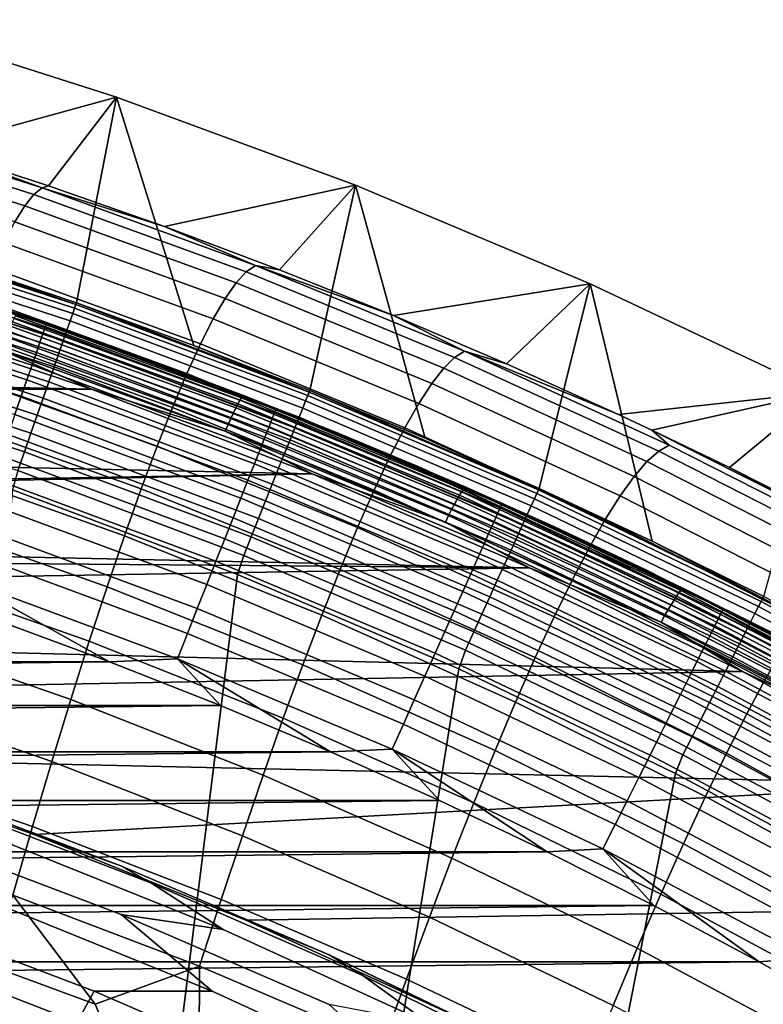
# Model space of a CAD drawing. Header units: metres. Extents: x -109 to 109, y -342 to 66.
# Tile 427 of 512: x 8.99 to 12.75, y 22.96 to 27.94. Entities that reach past the tile are written whole.
import ezdxf

# ---------------------------------------------------------------- set-up
doc = ezdxf.new("R2010")
doc.units = ezdxf.units.M
doc.layers.add('solid_K_24_62_16_000B91', color=7, linetype='CONTINUOUS')

msp = doc.modelspace()

# ---------------------------------------------------------------- linework, layer by layer
at = {"layer": 'solid_K_24_62_16_000B91'}
for points in [[(7.949313, 27.474047, -15.285581), (8.250764, 27.942049), (9.476665, 27.550426), (8.543444, 27.294195, -15.311237)], [(9.274564, 26.51038, 30.034899), (9.476665, 27.550426), (8.250764, 27.942049), (8.677522, 26.711765, 30.034899)], [(9.133557, 27.101419, -15.33863), (8.543444, 27.294195, -15.311237), (9.476665, 27.550426)], [(9.133557, 27.101419, -15.33863), (9.476665, 27.550426), (10.68388, 27.105127), (9.719385, 26.895802, -15.367766)], [(9.274564, 26.51038, 30.034899), (9.866938, 26.295652, 30.034899), (9.476665, 27.550426)], [(10.454346, 26.06769, 30.034899), (10.68388, 27.105127), (9.476665, 27.550426), (9.866938, 26.295652, 30.034899)], [(8.004765, 27.438908, -15.563417), (9.100924, 27.091274, -15.655704), (9.059006, 27.058006, -16.129755), (7.967282, 27.404882, -16.044193)], [(8.004765, 27.438908, -15.563417), (8.543444, 27.294195, -15.311237), (9.100924, 27.091274, -15.655704)], [(7.967282, 27.404882, -16.044193), (9.059006, 27.058006, -16.129755), (9.012778, 27.000719, -16.601004), (7.92602, 27.346415, -16.522198)], [(7.92602, 27.346415, -16.522198), (9.012778, 27.000719, -16.601004), (8.96235, 26.919466, -17.068146), (7.881076, 27.26355, -16.996111)], [(9.100924, 27.091274, -15.655704), (8.543444, 27.294195, -15.311237), (9.133557, 27.101419, -15.33863)], [(9.100924, 27.091274, -15.655704), (10.178476, 26.70005, -15.756833), (10.132435, 26.667624, -16.223492), (9.059006, 27.058006, -16.129755)], [(9.100924, 27.091274, -15.655704), (9.133557, 27.101419, -15.33863), (9.719385, 26.895802, -15.367766)], [(9.100924, 27.091274, -15.655704), (9.719385, 26.895802, -15.367766), (10.178476, 26.70005, -15.756833)], [(10.300655, 26.677429, -15.398747), (9.719385, 26.895802, -15.367766), (10.68388, 27.105127)], [(10.300655, 26.677429, -15.398747), (10.68388, 27.105127), (11.870472, 26.606861), (10.87708, 26.446404, -15.431627)], [(10.454346, 26.06769, 30.034899), (11.036492, 25.826607, 30.034899), (10.68388, 27.105127)], [(11.613084, 25.572525, 30.034899), (11.870472, 26.606861), (10.68388, 27.105127), (11.036492, 25.826607, 30.034899)], [(9.059006, 27.058006, -16.129755), (10.132435, 26.667624, -16.223492), (10.081564, 26.611654, -16.687311), (9.012778, 27.000719, -16.601004)], [(9.012778, 27.000719, -16.601004), (10.081564, 26.611654, -16.687311), (10.025982, 26.532196, -17.147011), (8.96235, 26.919466, -17.068146)], [(8.06758, 26.87303, 30.237499), (9.264831, 26.484118, 30.237499), (9.271172, 26.502243, 30.136866), (8.073102, 26.89142, 30.136866)], [(8.073102, 26.89142, 30.136866), (9.271172, 26.502243, 30.136866), (8.076112, 26.899706, 30.034899)], [(9.271172, 26.502243, 30.136866), (8.677522, 26.711765, 30.034899), (8.076112, 26.899706, 30.034899)], [(8.96235, 26.919466, -17.068146), (10.025982, 26.532196, -17.147011), (9.965806, 26.429291, -17.601305), (8.907828, 26.814293, -17.529877)], [(10.178476, 26.70005, -15.756833), (9.719385, 26.895802, -15.367766), (10.300655, 26.677429, -15.398747)], [(9.255123, 26.456369, 30.335642), (8.059128, 26.844873, 30.335642), (8.047832, 26.807247, 30.430262), (9.242151, 26.419287, 30.430262)], [(9.264831, 26.484118, 30.237499), (8.06758, 26.87303, 30.237499), (8.059128, 26.844873, 30.335642), (9.255123, 26.456369, 30.335642)], [(9.242151, 26.419287, 30.430262), (8.047832, 26.807247, 30.430262), (8.033812, 26.760546, 30.520365), (9.226049, 26.373262, 30.520365)], [(8.907828, 26.814293, -17.529877), (9.965806, 26.429291, -17.601305), (9.901154, 26.302992, -18.04891), (8.849319, 26.685251, -17.984892)], [(9.114211, 26.383535, 83.699898), (7.935386, 26.760801, 83.699898), (7.926426, 26.730513, 83.834938), (9.103921, 26.353674, 83.834938)], [(9.120394, 26.401478, 83.562515), (7.940769, 26.778997, 83.562515), (7.935386, 26.760801, 83.699898), (9.114211, 26.383535, 83.699898)], [(9.120394, 26.401478, 83.562515), (8.652477, 26.56465, 83.426178), (7.940769, 26.778997, 83.562515)], [(9.226049, 26.373262, 30.520365), (8.033812, 26.760546, 30.520365), (8.017214, 26.705259, 30.605007), (9.206989, 26.318775, 30.605007)], [(9.089611, 26.312149, 83.966492), (7.913968, 26.688395, 83.966492), (7.898115, 26.634806, 84.093422), (9.071404, 26.259314, 84.093422)], [(9.103921, 26.353674, 83.834938), (7.926426, 26.730513, 83.834938), (7.913968, 26.688395, 83.966492), (9.089611, 26.312149, 83.966492)], [(9.206989, 26.318775, 30.605007), (8.017214, 26.705259, 30.605007), (7.998213, 26.64197, 30.683298), (9.185169, 26.256401, 30.683298)], [(9.271172, 26.502243, 30.136866), (9.274564, 26.51038, 30.034899), (8.677522, 26.711765, 30.034899)], [(8.849319, 26.685251, -17.984892), (9.901154, 26.302992, -18.04891), (9.832146, 26.153357, -18.488546), (8.786933, 26.532402, -18.431894)], [(10.178476, 26.70005, -15.756833), (11.235559, 26.266256, -15.866103), (11.185718, 26.234753, -16.324745), (10.132435, 26.667624, -16.223492)], [(10.178476, 26.70005, -15.756833), (10.300655, 26.677429, -15.398747), (10.87708, 26.446404, -15.431627)], [(10.178476, 26.70005, -15.756833), (10.87708, 26.446404, -15.431627), (11.235559, 26.266256, -15.866103)], [(9.071404, 26.259314, 84.093422), (7.898115, 26.634806, 84.093422), (7.879005, 26.570204, 84.214653), (9.049455, 26.19562, 84.214653)], [(9.185169, 26.256401, 30.683298), (7.998213, 26.64197, 30.683298), (7.977009, 26.571339, 30.754417), (9.160818, 26.186792, 30.754417)], [(8.307555, 26.674263, 47.30534), (8.652477, 26.56465, 83.426178), (9.838497, 26.149643, 83.426178), (9.452596, 26.291252, 47.221336)], [(8.976304, 26.456758, 47.241062), (8.307555, 26.674263, 47.30534), (9.452596, 26.291252, 47.221336)], [(10.132435, 26.667624, -16.223492), (11.185718, 26.234753, -16.324745), (11.130537, 26.180231, -16.78051), (10.081564, 26.611654, -16.687311)], [(10.081564, 26.611654, -16.687311), (11.130537, 26.180231, -16.78051), (11.070147, 26.102741, -17.23214), (10.025982, 26.532196, -17.147011)], [(11.44838, 26.202829, -15.466366), (10.87708, 26.446404, -15.431627), (11.870472, 26.606861)], [(11.44838, 26.202829, -15.466366), (11.870472, 26.606861), (13.033672, 26.056795), (12.014324, 25.946804, -15.502982)], [(11.613084, 25.572525, 30.034899), (12.18383, 25.305574, 30.034899), (11.870472, 26.606861)], [(12.748446, 25.025885, 30.034899), (13.033672, 26.056795), (11.870472, 26.606861), (12.18383, 25.305574, 30.034899)], [(9.049455, 26.19562, 84.214653), (7.879005, 26.570204, 84.214653), (7.856801, 26.495142, 84.32914), (9.023952, 26.121613, 84.32914)], [(9.160818, 26.186792, 30.754417), (7.977009, 26.571339, 30.754417), (7.953825, 26.49411, 30.817619), (9.134192, 26.110682, 30.817619)], [(9.120394, 26.401478, 83.562515), (9.838497, 26.149643, 83.426178), (8.652477, 26.56465, 83.426178)], [(8.786933, 26.532402, -18.431894), (9.832146, 26.153357, -18.488546), (9.758963, 25.980776, -18.919058), (8.720834, 26.356146, -18.869705)], [(10.025982, 26.532196, -17.147011), (11.070147, 26.102741, -17.23214), (11.004672, 26.002327, -17.678371), (9.965806, 26.429291, -17.601305)], [(9.023952, 26.121613, 84.32914), (7.856801, 26.495142, 84.32914), (7.831692, 26.410261, 84.435905), (8.995112, 26.037926, 84.435905)], [(9.134192, 26.110682, 30.817619), (7.953825, 26.49411, 30.817619), (7.928902, 26.411093, 30.872238), (9.105572, 26.028866, 30.872238)], [(10.443431, 26.041895, 30.237499), (9.264831, 26.484118, 30.237499), (9.255123, 26.456369, 30.335642), (10.432489, 26.01461, 30.335642)], [(9.264831, 26.484118, 30.237499), (10.443431, 26.041895, 30.237499), (10.450579, 26.059717, 30.136866), (9.271172, 26.502243, 30.136866)], [(9.271172, 26.502243, 30.136866), (10.450579, 26.059717, 30.136866), (9.274564, 26.51038, 30.034899)], [(10.450579, 26.059717, 30.136866), (9.866938, 26.295652, 30.034899), (9.274564, 26.51038, 30.034899)], [(-9.349837, 26.074324, 46.928566), (-8.21716, 26.453129, 47.012543), (9.349916, 26.074295, 46.928558)], [(-8.21716, 26.453129, 47.012543), (8.21724, 26.453104, 47.012539), (9.349916, 26.074295, 46.928558)], [(8.89408, 26.272804, 46.975143), (9.349916, 26.074295, 46.928558), (8.21724, 26.453104, 47.012539)], [(10.100009, 26.017723, 47.03611), (8.959316, 26.431665, 47.12788), (8.96647, 26.444742, 47.164223), (10.108068, 26.030472, 47.07238)], [(10.108068, 26.030472, 47.07238), (8.96647, 26.444742, 47.164223), (8.972165, 26.453156, 47.202168), (10.114484, 26.038624, 47.110268)], [(10.114484, 26.038624, 47.110268), (8.972165, 26.453156, 47.202168), (8.976304, 26.456758, 47.241062), (10.119146, 26.042038, 47.14912)], [(10.119146, 26.042038, 47.14912), (8.976304, 26.456758, 47.241062), (9.452596, 26.291252, 47.221336)], [(10.432489, 26.01461, 30.335642), (9.255123, 26.456369, 30.335642), (9.242151, 26.419287, 30.430262), (10.417867, 25.978148, 30.430262)], [(11.235559, 26.266256, -15.866103), (10.87708, 26.446404, -15.431627), (11.44838, 26.202829, -15.466366)], [(8.995112, 26.037926, 84.435905), (7.831692, 26.410261, 84.435905), (7.803893, 26.316286, 84.534042), (8.963184, 25.945272, 84.534042)], [(9.105572, 26.028866, 30.872238), (7.928902, 26.411093, 30.872238), (7.902503, 26.323158, 30.917702), (9.075255, 25.942205, 30.917702)], [(10.067478, 25.954447, 46.943016), (8.93044, 26.367062, 47.034489), (8.941145, 26.39249, 47.062454), (10.079538, 25.979382, 46.970867)], [(10.079538, 25.979382, 46.970867), (8.941145, 26.39249, 47.062454), (8.950826, 26.414148, 47.093761), (10.090445, 26.000595, 47.002079)], [(10.090445, 26.000595, 47.002079), (8.950826, 26.414148, 47.093761), (8.959316, 26.431665, 47.12788), (10.100009, 26.017723, 47.03611)], [(10.275194, 25.954496, 83.699898), (9.114211, 26.383535, 83.699898), (9.103921, 26.353674, 83.834938), (10.263594, 25.925119, 83.834938)], [(10.282165, 25.972147, 83.562515), (9.120394, 26.401478, 83.562515), (9.114211, 26.383535, 83.699898), (10.275194, 25.954496, 83.699898)], [(10.282165, 25.972147, 83.562515), (9.838497, 26.149643, 83.426178), (9.120394, 26.401478, 83.562515)], [(10.417867, 25.978148, 30.430262), (9.242151, 26.419287, 30.430262), (9.226049, 26.373262, 30.520365), (10.399717, 25.93289, 30.520365)], [(9.965806, 26.429291, -17.601305), (11.004672, 26.002327, -17.678371), (10.934241, 25.879034, -18.117939), (9.901154, 26.302992, -18.04891)], [(8.720834, 26.356146, -18.869705), (9.758963, 25.980776, -18.919058), (9.681848, 25.785973, -19.339407), (8.651239, 26.157221, -19.297272)], [(10.040738, 25.895178, 46.899227), (8.906704, 26.306702, 46.990459), (8.918894, 26.338303, 47.010353), (10.05447, 25.926218, 46.918999)], [(10.05447, 25.926218, 46.918999), (8.918894, 26.338303, 47.010353), (8.93044, 26.367062, 47.034489), (10.067478, 25.954447, 46.943016)], [(10.263594, 25.925119, 83.834938), (9.103921, 26.353674, 83.834938), (9.089611, 26.312149, 83.966492), (10.24746, 25.884268, 83.966492)], [(10.399717, 25.93289, 30.520365), (9.226049, 26.373262, 30.520365), (9.206989, 26.318775, 30.605007), (10.378232, 25.879314, 30.605007)], [(9.075255, 25.942205, 30.917702), (7.902503, 26.323158, 30.917702), (7.874906, 26.231232, 30.953533), (9.043562, 25.851608, 30.953533)], [(10.026517, 25.861858, 46.884037), (8.89408, 26.272804, 46.975143), (8.906704, 26.306702, 46.990459), (10.040738, 25.895178, 46.899227)], [(10.24746, 25.884268, 83.966492), (9.089611, 26.312149, 83.966492), (9.071404, 26.259314, 84.093422), (10.226934, 25.832289, 84.093422)], [(10.378232, 25.879314, 30.605007), (9.206989, 26.318775, 30.605007), (9.185169, 26.256401, 30.683298), (10.353636, 25.817982, 30.683298)], [(9.452596, 26.291252, 47.221336), (9.838497, 26.149643, 83.426178), (11.004703, 25.681845, 83.426178), (10.580981, 25.858858, 47.126503)], [(10.119146, 26.042038, 47.14912), (9.452596, 26.291252, 47.221336), (10.580981, 25.858858, 47.126503)], [(9.901154, 26.302992, -18.04891), (10.934241, 25.879034, -18.117939), (10.858986, 25.732925, -18.549591), (9.832146, 26.153357, -18.488546)], [(10.450579, 26.059717, 30.136866), (10.454346, 26.06769, 30.034899), (9.866938, 26.295652, 30.034899)], [(10.026517, 25.861858, 46.884037), (9.349916, 26.074295, 46.928558), (8.89408, 26.272804, 46.975143)], [(10.226934, 25.832289, 84.093422), (9.071404, 26.259314, 84.093422), (9.049455, 26.19562, 84.214653), (10.202189, 25.769629, 84.214653)], [(10.353636, 25.817982, 30.683298), (9.185169, 26.256401, 30.683298), (9.160818, 26.186792, 30.754417), (10.326187, 25.749535, 30.754417)], [(11.185718, 26.234753, -16.324745), (12.217385, 25.760796, -16.432919), (12.158224, 25.707842, -16.880043), (11.130537, 26.180231, -16.78051)], [(11.235559, 26.266256, -15.866103), (12.270717, 25.791302, -15.98288), (12.217385, 25.760796, -16.432919), (11.185718, 26.234753, -16.324745)], [(11.235559, 26.266256, -15.866103), (11.44838, 26.202829, -15.466366), (12.014324, 25.946804, -15.502982)], [(12.270717, 25.791302, -15.98288), (11.235559, 26.266256, -15.866103), (12.014324, 25.946804, -15.502982), (12.183239, 25.867481, -15.51435)], [(9.043562, 25.851608, 30.953533), (7.874906, 26.231232, 30.953533), (7.846399, 26.136274, 30.979355), (9.010825, 25.758024, 30.979355)], [(10.202189, 25.769629, 84.214653), (9.049455, 26.19562, 84.214653), (9.023952, 26.121613, 84.32914), (10.173438, 25.696823, 84.32914)], [(10.326187, 25.749535, 30.754417), (9.160818, 26.186792, 30.754417), (9.134192, 26.110682, 30.817619), (10.296175, 25.674694, 30.817619)], [(9.010825, 25.758024, 30.979355), (7.846399, 26.136274, 30.979355), (7.817282, 26.039286, 30.994898), (8.977386, 25.662439, 30.994898)], [(8.651239, 26.157221, -19.297272), (9.681848, 25.785973, -19.339407), (9.601046, 25.569691, -19.748571), (8.578371, 25.936382, -19.713549)], [(9.832146, 26.153357, -18.488546), (10.858986, 25.732925, -18.549591), (10.7791, 25.564377, -18.972187), (9.758963, 25.980776, -18.919058)], [(10.282165, 25.972147, 83.562515), (11.004703, 25.681845, 83.426178), (9.838497, 26.149643, 83.426178)], [(11.130537, 26.180231, -16.78051), (12.158224, 25.707842, -16.880043), (12.093367, 25.632483, -17.323015), (11.070147, 26.102741, -17.23214)], [(10.173438, 25.696823, 84.32914), (9.023952, 26.121613, 84.32914), (8.995112, 26.037926, 84.435905), (10.140925, 25.614492, 84.435905)], [(10.296175, 25.674694, 30.817619), (9.134192, 26.110682, 30.817619), (9.105572, 26.028866, 30.872238), (10.263912, 25.594246, 30.872238)], [(11.070147, 26.102741, -17.23214), (12.093367, 25.632483, -17.323015), (12.022951, 25.534763, -17.760595), (11.004672, 26.002327, -17.678371)], [(-9.349837, 26.074324, 46.928566), (10.466138, 25.646633, 46.833748), (0.000041, 25.471983, 46.795029), (-10.46606, 25.646666, 46.833755)], [(-9.349837, 26.074324, 46.928566), (9.349916, 26.074295, 46.928558), (10.466138, 25.646633, 46.833748)], [(10.140925, 25.614492, 84.435905), (8.995112, 26.037926, 84.435905), (8.963184, 25.945272, 84.534042), (10.10493, 25.523344, 84.534042)], [(10.026517, 25.861858, 46.884037), (10.466138, 25.646633, 46.833748), (9.349916, 26.074295, 46.928558)], [(11.22979, 25.567381, 46.969715), (10.108068, 26.030472, 47.07238), (10.114484, 26.038624, 47.110268), (11.236913, 25.575241, 47.007538)], [(11.236913, 25.575241, 47.007538), (10.114484, 26.038624, 47.110268), (10.119146, 26.042038, 47.14912), (11.242088, 25.578442, 47.046345)], [(11.242088, 25.578442, 47.046345), (10.119146, 26.042038, 47.14912), (10.580981, 25.858858, 47.126503)], [(11.60101, 25.547253, 30.237499), (10.443431, 26.041895, 30.237499), (10.432489, 26.01461, 30.335642), (11.588855, 25.520485, 30.335642)], [(10.443431, 26.041895, 30.237499), (11.60101, 25.547253, 30.237499), (11.60895, 25.564737, 30.136866), (10.450579, 26.059717, 30.136866)], [(10.450579, 26.059717, 30.136866), (11.60895, 25.564737, 30.136866), (10.454346, 26.06769, 30.034899)], [(11.60895, 25.564737, 30.136866), (11.036492, 25.826607, 30.034899), (10.454346, 26.06769, 30.034899)], [(12.183239, 25.867481, -15.51435), (12.014324, 25.946804, -15.502982), (13.033672, 26.056795)], [(12.574672, 25.678421, -15.541495), (12.183239, 25.867481, -15.51435), (13.033672, 26.056795)], [(12.574672, 25.678421, -15.541495), (13.033672, 26.056795), (14.171684, 25.455776), (13.129132, 25.397812, -15.581902)], [(10.263912, 25.594246, 30.872238), (9.105572, 26.028866, 30.872238), (9.075255, 25.942205, 30.917702), (10.22974, 25.509031, 30.917702)], [(11.198118, 25.51759, 46.868492), (10.079538, 25.979382, 46.970867), (10.090445, 26.000595, 47.002079), (11.210225, 25.538307, 46.89959)], [(11.210225, 25.538307, 46.89959), (10.090445, 26.000595, 47.002079), (10.100009, 26.017723, 47.03611), (11.220843, 25.554998, 46.933525)], [(11.220843, 25.554998, 46.933525), (10.100009, 26.017723, 47.03611), (10.108068, 26.030472, 47.07238), (11.22979, 25.567381, 46.969715)], [(11.588855, 25.520485, 30.335642), (10.432489, 26.01461, 30.335642), (10.417867, 25.978148, 30.430262), (11.572612, 25.484716, 30.430262)], [(11.004672, 26.002327, -17.678371), (12.022951, 25.534763, -17.760595), (11.947112, 25.41473, -18.191544), (10.934241, 25.879034, -18.117939)], [(8.578371, 25.936382, -19.713549), (9.601046, 25.569691, -19.748571), (9.516802, 25.332668, -20.145519), (8.502449, 25.694387, -20.117489)], [(10.10493, 25.523344, 84.534042), (8.963184, 25.945272, 84.534042), (8.928439, 25.844446, 84.622704), (10.065759, 25.424152, 84.622704)], [(10.22974, 25.509031, 30.917702), (9.075255, 25.942205, 30.917702), (9.043562, 25.851608, 30.953533), (10.194015, 25.419947, 30.953533)], [(9.758963, 25.980776, -18.919058), (10.7791, 25.564377, -18.972187), (10.694852, 25.3741, -19.384714), (9.681848, 25.785973, -19.339407)], [(11.170288, 25.465563, 46.816872), (10.05447, 25.926218, 46.918999), (10.067478, 25.954447, 46.943016), (11.184729, 25.493202, 46.840759)], [(11.184729, 25.493202, 46.840759), (10.067478, 25.954447, 46.943016), (10.079538, 25.979382, 46.970867), (11.198118, 25.51759, 46.868492)], [(11.416063, 25.474524, 83.699898), (10.275194, 25.954496, 83.699898), (10.263594, 25.925119, 83.834938), (11.403174, 25.445688, 83.834938)], [(11.423807, 25.491848, 83.562515), (10.282165, 25.972147, 83.562515), (10.275194, 25.954496, 83.699898), (11.416063, 25.474524, 83.699898)], [(11.423807, 25.491848, 83.562515), (11.004703, 25.681845, 83.426178), (10.282165, 25.972147, 83.562515)], [(11.572612, 25.484716, 30.430262), (10.417867, 25.978148, 30.430262), (10.399717, 25.93289, 30.520365), (11.552451, 25.440319, 30.520365)], [(11.139256, 25.402475, 46.782196), (10.026517, 25.861858, 46.884037), (10.040738, 25.895178, 46.899227), (11.155044, 25.435148, 46.797241)], [(11.155044, 25.435148, 46.797241), (10.040738, 25.895178, 46.899227), (10.05447, 25.926218, 46.918999), (11.170288, 25.465563, 46.816872)], [(11.403174, 25.445688, 83.834938), (10.263594, 25.925119, 83.834938), (10.24746, 25.884268, 83.966492), (11.38525, 25.40559, 83.966492)], [(11.552451, 25.440319, 30.520365), (10.399717, 25.93289, 30.520365), (10.378232, 25.879314, 30.605007), (11.528584, 25.38776, 30.605007)], [(10.065759, 25.424152, 84.622704), (8.928439, 25.844446, 84.622704), (8.891175, 25.736309, 84.701141), (10.023747, 25.31777, 84.701141)], [(10.194015, 25.419947, 30.953533), (9.043562, 25.851608, 30.953533), (9.010825, 25.758024, 30.979355), (10.157113, 25.327927, 30.979355)], [(11.139256, 25.402475, 46.782196), (10.466138, 25.646633, 46.833748), (10.026517, 25.861858, 46.884037)], [(11.38525, 25.40559, 83.966492), (10.24746, 25.884268, 83.966492), (10.226934, 25.832289, 84.093422), (11.362445, 25.35457, 84.093422)], [(11.528584, 25.38776, 30.605007), (10.378232, 25.879314, 30.605007), (10.353636, 25.817982, 30.683298), (11.501262, 25.327593, 30.683298)], [(10.580981, 25.858858, 47.126503), (11.004703, 25.681845, 83.426178), (12.148746, 25.162195, 83.426178), (11.690656, 25.377722, 47.020981)], [(11.242088, 25.578442, 47.046345), (10.580981, 25.858858, 47.126503), (11.690656, 25.377722, 47.020981)], [(10.934241, 25.879034, -18.117939), (11.947112, 25.41473, -18.191544), (11.865989, 25.272436, -18.61463), (10.858986, 25.732925, -18.549591)], [(13.163328, 25.373695, -15.641039), (12.183239, 25.867481, -15.51435), (12.574672, 25.678421, -15.541495)], [(13.282506, 25.276606, -16.106531), (12.270717, 25.791302, -15.98288), (12.183239, 25.867481, -15.51435), (13.163328, 25.373695, -15.641039)], [(9.681848, 25.785973, -19.339407), (10.694852, 25.3741, -19.384714), (10.606509, 25.162817, -19.786165), (9.601046, 25.569691, -19.748571)], [(11.362445, 25.35457, 84.093422), (10.226934, 25.832289, 84.093422), (10.202189, 25.769629, 84.214653), (11.334952, 25.293066, 84.214653)], [(11.501262, 25.327593, 30.683298), (10.353636, 25.817982, 30.683298), (10.326187, 25.749535, 30.754417), (11.470771, 25.260447, 30.754417)], [(11.60895, 25.564737, 30.136866), (11.613084, 25.572525, 30.034899), (11.036492, 25.826607, 30.034899)], [(12.270717, 25.791302, -15.98288), (13.282506, 25.276606, -16.106531), (13.225988, 25.247169, -16.547421), (12.217385, 25.760796, -16.432919)], [(10.023747, 25.31777, 84.701141), (8.891175, 25.736309, 84.701141), (8.851709, 25.621786, 84.768677), (9.979256, 25.205103, 84.768677)], [(10.157113, 25.327927, 30.979355), (9.010825, 25.758024, 30.979355), (8.977386, 25.662439, 30.994898), (10.119421, 25.233938, 30.994898)], [(11.334952, 25.293066, 84.214653), (10.202189, 25.769629, 84.214653), (10.173438, 25.696823, 84.32914), (11.303009, 25.221603, 84.32914)], [(11.470771, 25.260447, 30.754417), (10.326187, 25.749535, 30.754417), (10.296175, 25.674694, 30.817619), (11.437431, 25.187027, 30.817619)], [(12.217385, 25.760796, -16.432919), (13.225988, 25.247169, -16.547421), (13.163165, 25.195892, -16.985355), (12.158224, 25.707842, -16.880043)], [(8.502449, 25.694387, -20.117489), (9.516802, 25.332668, -20.145519), (9.429362, 25.075645, -20.529222), (8.423695, 25.431992, -20.508047)], [(11.303009, 25.221603, 84.32914), (10.173438, 25.696823, 84.32914), (10.140925, 25.614492, 84.435905), (11.266887, 25.140791, 84.435905)], [(10.858986, 25.732925, -18.549591), (11.865989, 25.272436, -18.61463), (11.779795, 25.108255, -19.028738), (10.7791, 25.564377, -18.972187)], [(12.158224, 25.707842, -16.880043), (13.163165, 25.195892, -16.985355), (13.094181, 25.122816, -17.419121), (12.093367, 25.632483, -17.323015)], [(10.466138, 25.646633, 46.833748), (1.158164, 25.44591, 46.789249), (0.000041, 25.471983, 46.795029)], [(10.466138, 25.646633, 46.833748), (11.563872, 25.170752, 46.728249), (2.313837, 25.36775, 46.771919), (1.158164, 25.44591, 46.789249)], [(8.977386, 25.662439, 30.994898), (8.949909, 25.565174, 31), (10.088389, 25.137688, 31), (10.119421, 25.233938, 30.994898)], [(11.437431, 25.187027, 30.817619), (10.296175, 25.674694, 30.817619), (10.263912, 25.594246, 30.872238), (11.401593, 25.108107, 30.872238)], [(11.139256, 25.402475, 46.782196), (11.563872, 25.170752, 46.728249), (10.466138, 25.646633, 46.833748)], [(11.423807, 25.491848, 83.562515), (12.148746, 25.162195, 83.426178), (11.004703, 25.681845, 83.426178)], [(13.163328, 25.373695, -15.641039), (12.574672, 25.678421, -15.541495), (13.129132, 25.397812, -15.581902)], [(9.979256, 25.205103, 84.768677), (8.851709, 25.621786, 84.768677), (8.810381, 25.501854, 84.824738), (9.932662, 25.087116, 84.824738)], [(11.266887, 25.140791, 84.435905), (10.140925, 25.614492, 84.435905), (10.10493, 25.523344, 84.534042), (11.226894, 25.051323, 84.534042)], [(11.401593, 25.108107, 30.872238), (10.263912, 25.594246, 30.872238), (10.22974, 25.509031, 30.917702), (11.363632, 25.024509, 30.917702)], [(12.093367, 25.632483, -17.323015), (13.094181, 25.122816, -17.419121), (13.01918, 25.027985, -17.847502), (12.022951, 25.534763, -17.760595)], [(8.669803, 22.379332, 31), (9.694056, 21.95507, 31), (10.088389, 25.137688, 31), (8.949909, 25.565174, 31)], [(9.601046, 25.569691, -19.748571), (10.606509, 25.162817, -19.786165), (10.51434, 24.93125, -20.175533), (9.516802, 25.332668, -20.145519)], [(10.7791, 25.564377, -18.972187), (11.779795, 25.108255, -19.028738), (11.688816, 24.922876, -19.432875), (10.694852, 25.3741, -19.384714)], [(12.294753, 25.00812, 46.755547), (11.198118, 25.51759, 46.868492), (11.210225, 25.538307, 46.89959), (12.308036, 25.02829, 46.786522)], [(12.308036, 25.02829, 46.786522), (11.210225, 25.538307, 46.89959), (11.220843, 25.554998, 46.933525), (12.319684, 25.044504, 46.820354)], [(12.319684, 25.044504, 46.820354), (11.220843, 25.554998, 46.933525), (11.22979, 25.567381, 46.969715), (12.329499, 25.056484, 46.856453)], [(12.329499, 25.056484, 46.856453), (11.22979, 25.567381, 46.969715), (11.236913, 25.575241, 47.007538), (12.337314, 25.064022, 46.894203)], [(12.337314, 25.064022, 46.894203), (11.236913, 25.575241, 47.007538), (11.242088, 25.578442, 47.046345), (12.342992, 25.06699, 46.932957)], [(12.342992, 25.06699, 46.932957), (11.242088, 25.578442, 47.046345), (11.690656, 25.377722, 47.020981)], [(12.735237, 25.001186, 30.237499), (11.60101, 25.547253, 30.237499), (11.588855, 25.520485, 30.335642), (12.721894, 24.974991, 30.335642)], [(11.60101, 25.547253, 30.237499), (12.735237, 25.001186, 30.237499), (12.743954, 25.018297, 30.136866), (11.60895, 25.564737, 30.136866)], [(11.60895, 25.564737, 30.136866), (12.743954, 25.018297, 30.136866), (11.613084, 25.572525, 30.034899)], [(12.743954, 25.018297, 30.136866), (12.18383, 25.305574, 30.034899), (11.613084, 25.572525, 30.034899)], [(9.932662, 25.087116, 84.824738), (8.810381, 25.501854, 84.824738), (8.767541, 25.377539, 84.868843), (9.884365, 24.964819, 84.868843)], [(11.226894, 25.051323, 84.534042), (10.10493, 25.523344, 84.534042), (10.065759, 25.424152, 84.622704), (11.183374, 24.953962, 84.622704)], [(11.363632, 25.024509, 30.917702), (10.22974, 25.509031, 30.917702), (10.194015, 25.419947, 30.953533), (11.323948, 24.937117, 30.953533)], [(12.264223, 24.957348, 46.704205), (11.170288, 25.465563, 46.816872), (11.184729, 25.493202, 46.840759), (12.280066, 24.984335, 46.727947)], [(12.280066, 24.984335, 46.727947), (11.184729, 25.493202, 46.840759), (11.198118, 25.51759, 46.868492), (12.294753, 25.00812, 46.755547)], [(12.543088, 24.961521, 83.562515), (11.423807, 25.491848, 83.562515), (11.416063, 25.474524, 83.699898), (12.534585, 24.944555, 83.699898)], [(12.543088, 24.961521, 83.562515), (12.148746, 25.162195, 83.426178), (11.423807, 25.491848, 83.562515)], [(12.721894, 24.974991, 30.335642), (11.588855, 25.520485, 30.335642), (11.572612, 25.484716, 30.430262), (12.704062, 24.939985, 30.430262)], [(12.022951, 25.534763, -17.760595), (13.01918, 25.027985, -17.847502), (12.938306, 24.911438, -18.269287), (11.947112, 25.41473, -18.191544)], [(12.247499, 24.92762, 46.684723), (11.155044, 25.435148, 46.797241), (11.170288, 25.465563, 46.816872), (12.264223, 24.957348, 46.704205)], [(12.520433, 24.916319, 83.834938), (11.403174, 25.445688, 83.834938), (11.38525, 25.40559, 83.966492), (12.500753, 24.877052, 83.966492)], [(12.534585, 24.944555, 83.699898), (11.416063, 25.474524, 83.699898), (11.403174, 25.445688, 83.834938), (12.520433, 24.916319, 83.834938)], [(12.681931, 24.896538, 30.520365), (11.552451, 25.440319, 30.520365), (11.528584, 25.38776, 30.605007), (12.65573, 24.845102, 30.605007)], [(12.704062, 24.939985, 30.430262), (11.572612, 25.484716, 30.430262), (11.552451, 25.440319, 30.520365), (12.681931, 24.896538, 30.520365)], [(8.423695, 25.431992, -20.508047), (9.429362, 25.075645, -20.529222), (9.338971, 24.799364, -20.898655), (8.342329, 25.14995, -20.884174)], [(11.183374, 24.953962, 84.622704), (10.065759, 25.424152, 84.622704), (10.023747, 25.31777, 84.701141), (11.136699, 24.849543, 84.701141)], [(11.323948, 24.937117, 30.953533), (10.194015, 25.419947, 30.953533), (10.157113, 25.327927, 30.979355), (11.282955, 24.846846, 30.979355)], [(12.230179, 24.89566, 46.669838), (11.139256, 25.402475, 46.782196), (11.155044, 25.435148, 46.797241), (12.247499, 24.92762, 46.684723)], [(12.230179, 24.89566, 46.669838), (11.563872, 25.170752, 46.728249), (11.139256, 25.402475, 46.782196)], [(12.500753, 24.877052, 83.966492), (11.38525, 25.40559, 83.966492), (11.362445, 25.35457, 84.093422), (12.475714, 24.827091, 84.093422)], [(12.65573, 24.845102, 30.605007), (11.528584, 25.38776, 30.605007), (11.501262, 25.327593, 30.683298), (12.625736, 24.786221, 30.683298)], [(11.947112, 25.41473, -18.191544), (12.938306, 24.911438, -18.269287), (12.851706, 24.773232, -18.683268), (11.865989, 25.272436, -18.61463)], [(11.563872, 25.170752, 46.728249), (3.464599, 25.237667, 46.743084), (2.313837, 25.36775, 46.771919)], [(9.884365, 24.964819, 84.868843), (8.767541, 25.377539, 84.868843), (8.723558, 25.249903, 84.900612), (9.83478, 24.839254, 84.900612)], [(10.694852, 25.3741, -19.384714), (11.688816, 24.922876, -19.432875), (11.593345, 24.717005, -19.826056), (10.606509, 25.162817, -19.786165)], [(12.475714, 24.827091, 84.093422), (11.362445, 25.35457, 84.093422), (11.334952, 25.293066, 84.214653), (12.445527, 24.766863, 84.214653)], [(11.690656, 25.377722, 47.020981), (12.148746, 25.162195, 83.426178), (13.268325, 24.591742, 83.426178), (12.779573, 24.848568, 46.904926)], [(12.342992, 25.06699, 46.932957), (11.690656, 25.377722, 47.020981), (12.779573, 24.848568, 46.904926)], [(9.516802, 25.332668, -20.145519), (10.51434, 24.93125, -20.175533), (10.418615, 24.680122, -20.551807), (9.429362, 25.075645, -20.529222)], [(11.136699, 24.849543, 84.701141), (10.023747, 25.31777, 84.701141), (9.979256, 25.205103, 84.768677), (11.087266, 24.738953, 84.768677)], [(11.282955, 24.846846, 30.979355), (10.157113, 25.327927, 30.979355), (10.119421, 25.233938, 30.994898), (11.241086, 24.754642, 30.994898)], [(12.445527, 24.766863, 84.214653), (11.334952, 25.293066, 84.214653), (11.303009, 25.221603, 84.32914), (12.410454, 24.696884, 84.32914)], [(12.625736, 24.786221, 30.683298), (11.501262, 25.327593, 30.683298), (11.470771, 25.260447, 30.754417), (12.592264, 24.72051, 30.754417)], [(12.743954, 25.018297, 30.136866), (12.748446, 25.025885, 30.034899), (12.18383, 25.305574, 30.034899)], [(11.563872, 25.170752, 46.728249), (4.608004, 25.055939, 46.702793), (3.464599, 25.237667, 46.743084)], [(9.83478, 24.839254, 84.900612), (8.723558, 25.249903, 84.900612), (8.678807, 25.120039, 84.919785), (9.784328, 24.711496, 84.919785)], [(12.592264, 24.72051, 30.754417), (11.470771, 25.260447, 30.754417), (11.437431, 25.187027, 30.817619), (12.555666, 24.648661, 30.817619)], [(11.865989, 25.272436, -18.61463), (12.851706, 24.773232, -18.683268), (12.759606, 24.613728, -19.088352), (11.779795, 25.108255, -19.028738)], [(11.087266, 24.738953, 84.768677), (9.979256, 25.205103, 84.768677), (9.932662, 25.087116, 84.824738), (11.0355, 24.623144, 84.824738)], [(10.119421, 25.233938, 30.994898), (10.088389, 25.137688, 31), (11.206534, 24.659533, 31), (11.241086, 24.754642, 30.994898)], [(12.410454, 24.696884, 84.32914), (11.303009, 25.221603, 84.32914), (11.266887, 25.140791, 84.435905), (12.370792, 24.617748, 84.435905)], [(11.563872, 25.170752, 46.728249), (12.641096, 24.647364, 46.612217), (5.741618, 24.82295, 46.651142), (4.608004, 25.055939, 46.702793)], [(8.342329, 25.14995, -20.884174), (9.338971, 24.799364, -20.898655), (9.245874, 24.504564, -21.25279), (8.258573, 24.84902, -21.244827)], [(10.606509, 25.162817, -19.786165), (11.593345, 24.717005, -19.826056), (11.493671, 24.491344, -20.207294), (10.51434, 24.93125, -20.175533)], [(12.370792, 24.617748, 84.435905), (11.266887, 25.140791, 84.435905), (11.226894, 25.051323, 84.534042), (12.326882, 24.530138, 84.534042)], [(12.555666, 24.648661, 30.817619), (11.437431, 25.187027, 30.817619), (11.401593, 25.108107, 30.872238), (12.516323, 24.571424, 30.872238)], [(12.230179, 24.89566, 46.669838), (12.641096, 24.647364, 46.612217), (11.563872, 25.170752, 46.728249)], [(12.543088, 24.961521, 83.562515), (13.268325, 24.591742, 83.426178), (12.148746, 25.162195, 83.426178)], [(8.678807, 25.120039, 84.919785), (8.875132, 24.904688, 84.926178), (9.441224, 24.696192, 84.926178)], [(9.784328, 24.711496, 84.919785), (8.678807, 25.120039, 84.919785), (9.441224, 24.696192, 84.926178)], [(9.694056, 21.95507, 31), (10.697732, 21.48391, 31), (11.206534, 24.659533, 31), (10.088389, 25.137688, 31)], [(12.516323, 24.571424, 30.872238), (11.401593, 25.108107, 30.872238), (11.363632, 25.024509, 30.917702), (12.474651, 24.489616, 30.917702)], [(11.779795, 25.108255, -19.028738), (12.759606, 24.613728, -19.088352), (12.662316, 24.433596, -19.483572), (11.688816, 24.922876, -19.432875)], [(9.429362, 25.075645, -20.529222), (10.418615, 24.680122, -20.551807), (10.319601, 24.41016, -20.913982), (9.338971, 24.799364, -20.898655)], [(11.0355, 24.623144, 84.824738), (9.932662, 25.087116, 84.824738), (9.884365, 24.964819, 84.868843), (10.98184, 24.503101, 84.868843)], [(12.326882, 24.530138, 84.534042), (11.226894, 25.051323, 84.534042), (11.183374, 24.953962, 84.622704), (12.279098, 24.434797, 84.622704)], [(13.381798, 24.471647, 46.66312), (12.308036, 25.02829, 46.786522), (12.319684, 25.044504, 46.820354), (13.394452, 24.487341, 46.696831)], [(13.394452, 24.487341, 46.696831), (12.319684, 25.044504, 46.820354), (12.329499, 25.056484, 46.856453), (13.405114, 24.49888, 46.732834)], [(13.405114, 24.49888, 46.732834), (12.329499, 25.056484, 46.856453), (12.337314, 25.064022, 46.894203), (13.413603, 24.506069, 46.770508)], [(13.413603, 24.506069, 46.770508), (12.337314, 25.064022, 46.894203), (12.342992, 25.06699, 46.932957), (13.419771, 24.508783, 46.809208)], [(13.419771, 24.508783, 46.809208), (12.342992, 25.06699, 46.932957), (12.779573, 24.848568, 46.904926)], [(12.474651, 24.489616, 30.917702), (11.363632, 25.024509, 30.917702), (11.323948, 24.937117, 30.953533), (12.431087, 24.404093, 30.953533)], [(13.351414, 24.428944, 46.60482), (12.280066, 24.984335, 46.727947), (12.294753, 25.00812, 46.755547), (13.36737, 24.45207, 46.632271)], [(13.36737, 24.45207, 46.632271), (12.294753, 25.00812, 46.755547), (12.308036, 25.02829, 46.786522), (13.381798, 24.471647, 46.66312)], [(13.843829, 24.404795, 30.237499), (12.735237, 25.001186, 30.237499), (12.721894, 24.974991, 30.335642), (13.829325, 24.379223, 30.335642)], [(12.735237, 25.001186, 30.237499), (13.843829, 24.404795, 30.237499), (13.853304, 24.421495, 30.136866), (12.743954, 25.018297, 30.136866)], [(12.743954, 25.018297, 30.136866), (13.853304, 24.421495, 30.136866), (12.748446, 25.025885, 30.034899)], [(10.98184, 24.503101, 84.868843), (9.884365, 24.964819, 84.868843), (9.83478, 24.839254, 84.900612), (10.926749, 24.379852, 84.900612)], [(12.279098, 24.434797, 84.622704), (11.183374, 24.953962, 84.622704), (11.136699, 24.849543, 84.701141), (12.227849, 24.332542, 84.701141)], [(13.316036, 24.373686, 46.56192), (12.247499, 24.92762, 46.684723), (12.264223, 24.957348, 46.704205), (13.334204, 24.402666, 46.581234)], [(13.334204, 24.402666, 46.581234), (12.264223, 24.957348, 46.704205), (12.280066, 24.984335, 46.727947), (13.351414, 24.428944, 46.60482)], [(13.628571, 24.365629, 83.699898), (12.534585, 24.944555, 83.699898), (12.520433, 24.916319, 83.834938), (13.613183, 24.338047, 83.834938)], [(13.637815, 24.382202, 83.562515), (12.543088, 24.961521, 83.562515), (12.534585, 24.944555, 83.699898), (13.628571, 24.365629, 83.699898)], [(13.637815, 24.382202, 83.562515), (13.268325, 24.591742, 83.426178), (12.543088, 24.961521, 83.562515)], [(13.809941, 24.345053, 30.430262), (12.704062, 24.939985, 30.430262), (12.681931, 24.896538, 30.520365), (13.785882, 24.302641, 30.520365)], [(13.829325, 24.379223, 30.335642), (12.721894, 24.974991, 30.335642), (12.704062, 24.939985, 30.430262), (13.809941, 24.345053, 30.430262)], [(9.441224, 24.696192, 84.926178), (8.875132, 24.904688, 84.926178), (-9.441233, 24.696188, 84.926178)], [(10.51434, 24.93125, -20.175533), (11.493671, 24.491344, -20.207294), (11.390086, 24.246603, -20.575603), (10.418615, 24.680122, -20.551807)], [(12.431087, 24.404093, 30.953533), (11.323948, 24.937117, 30.953533), (11.282955, 24.846846, 30.979355), (12.386086, 24.31575, 30.979355)], [(11.688816, 24.922876, -19.432875), (12.662316, 24.433596, -19.483572), (12.560147, 24.233519, -19.867964), (11.593345, 24.717005, -19.826056)], [(13.297221, 24.342501, 46.547207), (12.230179, 24.89566, 46.669838), (12.247499, 24.92762, 46.684723), (13.316036, 24.373686, 46.56192)], [(13.297221, 24.342501, 46.547207), (12.641096, 24.647364, 46.612217), (12.230179, 24.89566, 46.669838)], [(13.613183, 24.338047, 83.834938), (12.520433, 24.916319, 83.834938), (12.500753, 24.877052, 83.966492), (13.591785, 24.29969, 83.966492)], [(13.785882, 24.302641, 30.520365), (12.681931, 24.896538, 30.520365), (12.65573, 24.845102, 30.605007), (13.757401, 24.252434, 30.605007)], [(8.258573, 24.84902, -21.244827), (9.245874, 24.504564, -21.25279), (9.150317, 24.191984, -21.590597), (8.172647, 24.529955, -21.588959)], [(10.926749, 24.379852, 84.900612), (9.83478, 24.839254, 84.900612), (9.784328, 24.711496, 84.919785), (10.870695, 24.254454, 84.919785)], [(12.227849, 24.332542, 84.701141), (11.136699, 24.849543, 84.701141), (11.087266, 24.738953, 84.768677), (12.173573, 24.224249, 84.768677)], [(12.386086, 24.31575, 30.979355), (11.282955, 24.846846, 30.979355), (11.241086, 24.754642, 30.994898), (12.340123, 24.225517, 30.994898)], [(13.591785, 24.29969, 83.966492), (12.500753, 24.877052, 83.966492), (12.475714, 24.827091, 84.093422), (13.56456, 24.250885, 84.093422)], [(13.757401, 24.252434, 30.605007), (12.65573, 24.845102, 30.605007), (12.625736, 24.786221, 30.683298), (13.724797, 24.194956, 30.683298)], [(12.641096, 24.647364, 46.612217), (6.86303, 24.539196, 46.588234), (5.741618, 24.82295, 46.651142)], [(9.338971, 24.799364, -20.898655), (10.319601, 24.41016, -20.913982), (10.217567, 24.122086, -21.261051), (9.245874, 24.504564, -21.25279)], [(13.56456, 24.250885, 84.093422), (12.475714, 24.827091, 84.093422), (12.445527, 24.766863, 84.214653), (13.531739, 24.192051, 84.214653)], [(11.241086, 24.754642, 30.994898), (11.206534, 24.659533, 31), (12.302065, 24.131683, 31), (12.340123, 24.225517, 30.994898)], [(13.531739, 24.192051, 84.214653), (12.445527, 24.766863, 84.214653), (12.410454, 24.696884, 84.32914), (13.493605, 24.123692, 84.32914)], [(13.724797, 24.194956, 30.683298), (12.625736, 24.786221, 30.683298), (12.592264, 24.72051, 30.754417), (13.688411, 24.130814, 30.754417)], [(9.441224, 24.696192, 84.926178), (-9.441233, 24.696188, 84.926178), (-10.002538, 24.474815, 84.926178)], [(10.002529, 24.474819, 84.926178), (9.441224, 24.696192, 84.926178), (-10.002538, 24.474815, 84.926178)], [(9.784328, 24.711496, 84.919785), (9.441224, 24.696192, 84.926178), (10.002529, 24.474819, 84.926178)], [(9.784328, 24.711496, 84.919785), (10.002529, 24.474819, 84.926178), (10.558539, 24.24077, 84.926178)], [(10.870695, 24.254454, 84.919785), (9.784328, 24.711496, 84.919785), (10.558539, 24.24077, 84.926178)], [(12.173573, 24.224249, 84.768677), (11.087266, 24.738953, 84.768677), (11.0355, 24.623144, 84.824738), (12.116735, 24.110842, 84.824738)], [(11.593345, 24.717005, -19.826056), (12.560147, 24.233519, -19.867964), (12.453411, 24.014185, -20.240566), (11.493671, 24.491344, -20.207294)], [(13.493605, 24.123692, 84.32914), (12.410454, 24.696884, 84.32914), (12.370792, 24.617748, 84.435905), (13.450481, 24.046389, 84.435905)], [(13.688411, 24.130814, 30.754417), (12.592264, 24.72051, 30.754417), (12.555666, 24.648661, 30.817619), (13.648626, 24.060677, 30.817619)], [(12.641096, 24.647364, 46.612217), (13.695803, 24.077271, 46.485828), (7.969854, 24.20528, 46.514206), (6.86303, 24.539196, 46.588234)], [(10.418615, 24.680122, -20.551807), (11.390086, 24.246603, -20.575603), (11.282882, 23.983482, -20.929998), (10.319601, 24.41016, -20.913982)], [(10.697732, 21.48391, 31), (11.678498, 20.966942, 31), (12.302065, 24.131683, 31), (11.206534, 24.659533, 31)], [(13.648626, 24.060677, 30.817619), (12.555666, 24.648661, 30.817619), (12.516323, 24.571424, 30.872238), (13.605859, 23.985285, 30.872238)], [(13.297221, 24.342501, 46.547207), (13.695803, 24.077271, 46.485828), (12.641096, 24.647364, 46.612217)], [(12.116735, 24.110842, 84.824738), (11.0355, 24.623144, 84.824738), (10.98184, 24.503101, 84.868843), (12.057818, 23.99329, 84.868843)], [(13.450481, 24.046389, 84.435905), (12.370792, 24.617748, 84.435905), (12.326882, 24.530138, 84.534042), (13.402739, 23.960806, 84.534042)], [(12.759606, 24.613728, -19.088352), (13.717097, 24.082113, -19.150675), (13.613929, 23.907547, -19.536491), (12.662316, 24.433596, -19.483572)], [(13.605859, 23.985285, 30.872238), (12.516323, 24.571424, 30.872238), (12.474651, 24.489616, 30.917702), (13.560559, 23.905428, 30.917702)], [(8.172647, 24.529955, -21.588959), (9.150317, 24.191984, -21.590597), (9.052546, 23.862366, -21.911049), (8.084772, 24.193512, -21.915522)], [(9.245874, 24.504564, -21.25279), (10.217567, 24.122086, -21.261051), (10.112782, 23.81662, -21.592005), (9.150317, 24.191984, -21.590597)], [(12.057818, 23.99329, 84.868843), (10.98184, 24.503101, 84.868843), (10.926749, 24.379852, 84.900612), (11.997329, 23.872601, 84.900612)], [(11.493671, 24.491344, -20.207294), (12.453411, 24.014185, -20.240566), (12.34242, 23.776279, -20.600412), (11.390086, 24.246603, -20.575603)], [(13.402739, 23.960806, 84.534042), (12.326882, 24.530138, 84.534042), (12.279098, 24.434797, 84.622704), (13.350784, 23.867672, 84.622704)], [(10.002529, 24.474819, 84.926178), (-10.002538, 24.474815, 84.926178), (-10.558548, 24.240767, 84.926178)], [(10.558539, 24.24077, 84.926178), (10.002529, 24.474819, 84.926178), (-10.558548, 24.240767, 84.926178)], [(13.560559, 23.905428, 30.917702), (12.474651, 24.489616, 30.917702), (12.431087, 24.404093, 30.953533), (13.513203, 23.821943, 30.953533)], [(10.319601, 24.41016, -20.913982), (11.282882, 23.983482, -20.929998), (11.172346, 23.70269, -21.269491), (10.217567, 24.122086, -21.261051)], [(13.350784, 23.867672, 84.622704), (12.279098, 24.434797, 84.622704), (12.227849, 24.332542, 84.701141), (13.295063, 23.767784, 84.701141)], [(13.513203, 23.821943, 30.953533), (12.431087, 24.404093, 30.953533), (12.386086, 24.31575, 30.979355), (13.464285, 23.735708, 30.979355)], [(12.662316, 24.433596, -19.483572), (13.613929, 23.907547, -19.536491), (13.505512, 23.713621, -19.911617), (12.560147, 24.233519, -19.867964)], [(11.997329, 23.872601, 84.900612), (10.926749, 24.379852, 84.900612), (10.870695, 24.254454, 84.919785), (11.935783, 23.749802, 84.919785)], [(13.295063, 23.767784, 84.701141), (12.227849, 24.332542, 84.701141), (12.173573, 24.224249, 84.768677), (13.23605, 23.661997, 84.768677)], [(13.464285, 23.735708, 30.979355), (12.386086, 24.31575, 30.979355), (12.340123, 24.225517, 30.994898), (13.414321, 23.647627, 30.994898)], [(10.870695, 24.254454, 84.919785), (10.558539, 24.24077, 84.926178), (11.109184, 23.99408, 84.926178)], [(10.870695, 24.254454, 84.919785), (11.109184, 23.99408, 84.926178), (11.653972, 23.734961, 84.926178)], [(11.935783, 23.749802, 84.919785), (10.870695, 24.254454, 84.919785), (11.653972, 23.734961, 84.926178)], [(11.390086, 24.246603, -20.575603), (12.34242, 23.776279, -20.600412), (12.227484, 23.520487, -20.946541), (11.282882, 23.983482, -20.929998)], [(10.558539, 24.24077, 84.926178), (-10.558548, 24.240767, 84.926178), (-11.109193, 23.994074, 84.926178)], [(11.109184, 23.99408, 84.926178), (10.558539, 24.24077, 84.926178), (-11.109193, 23.994074, 84.926178)], [(7.969854, 24.20528, 46.514206), (9.059736, 23.821913, 46.429218), (9.498731, 23.664789, 45.643486), (8.42682, 24.067339, 45.643486)], [(13.695803, 24.077271, 46.485828), (9.059736, 23.821913, 46.429218), (7.969854, 24.20528, 46.514206)], [(8.084772, 24.193512, -21.915522), (9.052546, 23.862366, -21.911049), (8.952806, 23.516449, -22.21312), (7.99517, 23.840446, -22.223469)], [(13.23605, 23.661997, 84.768677), (12.173573, 24.224249, 84.768677), (12.116735, 24.110842, 84.824738), (13.17425, 23.551216, 84.824738)], [(12.340123, 24.225517, 30.994898), (12.302065, 24.131683, 31), (13.372758, 23.55522, 31), (13.414321, 23.647627, 30.994898)], [(12.560147, 24.233519, -19.867964), (13.505512, 23.713621, -19.911617), (13.392178, 23.501001, -20.275112), (12.453411, 24.014185, -20.240566)], [(9.150317, 24.191984, -21.590597), (10.112782, 23.81662, -21.592005), (10.005516, 23.49449, -21.905834), (9.052546, 23.862366, -21.911049)], [(10.217567, 24.122086, -21.261051), (11.172346, 23.70269, -21.269491), (11.058773, 23.404928, -21.593098), (10.112782, 23.81662, -21.592005)], [(11.678498, 20.966942, 31), (12.6344, 20.40519, 31), (13.372758, 23.55522, 31), (12.302065, 24.131683, 31)], [(13.17425, 23.551216, 84.824738), (12.116735, 24.110842, 84.824738), (12.057818, 23.99329, 84.868843), (13.110192, 23.436386, 84.868843)], [(8.42682, 24.067339, 45.643486), (9.498731, 23.664789, 45.643486), (9.653506, 23.576031, 44.4907), (8.565849, 23.992617, 44.4907)], [(13.695803, 24.077271, 46.485828), (14.725998, 23.461349, 46.349281), (10.130357, 23.38991, 46.333443), (9.059736, 23.821913, 46.429218)], [(11.109184, 23.99408, 84.926178), (-11.109193, 23.994074, 84.926178), (-11.65398, 23.734957, 84.926178)], [(11.653972, 23.734961, 84.926178), (11.109184, 23.99408, 84.926178), (-11.65398, 23.734957, 84.926178)], [(13.110192, 23.436386, 84.868843), (12.057818, 23.99329, 84.868843), (11.997329, 23.872601, 84.900612), (13.044423, 23.318489, 84.900612)], [(12.453411, 24.014185, -20.240566), (13.392178, 23.501001, -20.275112), (13.274257, 23.270351, -20.626038), (12.34242, 23.776279, -20.600412)], [(8.565849, 23.992617, 44.4907), (9.653506, 23.576031, 44.4907), (10.015289, 23.341749, 43.340183), (8.954295, 23.768969, 43.340183)], [(11.282882, 23.983482, -20.929998), (12.227484, 23.520487, -20.946541), (12.108916, 23.247494, -21.27799), (11.172346, 23.70269, -21.269491)], [(9.052546, 23.862366, -21.911049), (10.005516, 23.49449, -21.905834), (9.896036, 23.156416, -22.201532), (8.952806, 23.516449, -22.21312)], [(13.044423, 23.318489, 84.900612), (11.997329, 23.872601, 84.900612), (11.935783, 23.749802, 84.919785), (12.977507, 23.198534, 84.919785)], [(8.429163, 23.824364, 42.19429), (9.500358, 23.41782, 42.19429), (9.960509, 23.030077, 41.055355), (8.906066, 23.45801, 41.055355)], [(10.015289, 23.341749, 43.340183), (9.500358, 23.41782, 42.19429), (8.429163, 23.824364, 42.19429), (8.954295, 23.768969, 43.340183)], [(9.059736, 23.821913, 46.429218), (10.130357, 23.38991, 46.333443), (10.551489, 23.214525, 45.643486), (9.498731, 23.664789, 45.643486)], [(10.112782, 23.81662, -21.592005), (11.058773, 23.404928, -21.593098), (10.942451, 23.090906, -21.899828), (10.005516, 23.49449, -21.905834)], [(11.935783, 23.749802, 84.919785), (11.653972, 23.734961, 84.926178), (12.192801, 23.463469, 84.926178)], [(11.935783, 23.749802, 84.919785), (12.192801, 23.463469, 84.926178), (12.725247, 23.17981, 84.926178)], [(12.977507, 23.198534, 84.919785), (11.935783, 23.749802, 84.919785), (12.725247, 23.17981, 84.926178)], [(12.34242, 23.776279, -20.600412), (13.274257, 23.270351, -20.626038), (13.152081, 23.022335, -20.963455), (12.227484, 23.520487, -20.946541)], [(11.653972, 23.734961, 84.926178), (-11.65398, 23.734957, 84.926178), (-12.192809, 23.463463, 84.926178)], [(12.192801, 23.463469, 84.926178), (11.653972, 23.734961, 84.926178), (-12.192809, 23.463463, 84.926178)], [(11.172346, 23.70269, -21.269491), (12.108916, 23.247494, -21.27799), (11.987029, 22.957985, -21.593792), (11.058773, 23.404928, -21.593098)], [(9.498731, 23.664789, 45.643486), (10.551489, 23.214525, 45.643486), (10.720986, 23.110168, 44.4907), (9.653506, 23.576031, 44.4907)], [(9.653506, 23.576031, 44.4907), (10.720986, 23.110168, 44.4907), (11.055974, 22.867197, 43.340183), (10.015289, 23.341749, 43.340183)], [(12.6344, 20.40519, 31), (13.563271, 19.799942, 31), (14.416456, 22.931305, 31), (13.372758, 23.55522, 31)], [(8.952806, 23.516449, -22.21312), (9.368938, 22.965401, -22.485851), (8.840508, 23.159487, -22.495499)], [(8.952806, 23.516449, -22.21312), (9.896036, 23.156416, -22.201532), (9.368938, 22.965401, -22.485851)], [(12.227484, 23.520487, -20.946541), (13.152081, 23.022335, -20.963455), (13.025982, 22.757618, -21.286425), (12.108916, 23.247494, -21.27799)], [(12.192801, 23.463469, 84.926178), (-12.192809, 23.463463, 84.926178), (-12.725256, 23.179804, 84.926178)], [(12.725247, 23.17981, 84.926178), (12.192801, 23.463469, 84.926178), (-12.725256, 23.179804, 84.926178)], [(9.960509, 23.030077, 41.055355), (9.363182, 23.030052, 39.925716), (8.307634, 23.431511, 39.925716), (8.906066, 23.45801, 41.055355)], [(10.005516, 23.49449, -21.905834), (10.942451, 23.090906, -21.899828), (10.823674, 22.761324, -22.188702), (9.896036, 23.156416, -22.201532)], [(14.725998, 23.461349, 46.349281), (15.729713, 22.800573, 46.202793), (11.17944, 22.910191, 46.227093), (10.130357, 23.38991, 46.333443)], [(9.363182, 23.030052, 39.925716), (9.227205, 22.780979, 38.807678), (8.186677, 23.175261, 38.807678), (8.307634, 23.431511, 39.925716)], [(9.500358, 23.41782, 42.19429), (10.552025, 22.963142, 42.19429), (10.994465, 22.554777, 41.055355), (9.960509, 23.030077, 41.055355)], [(11.055974, 22.867197, 43.340183), (10.552025, 22.963142, 42.19429), (9.500358, 23.41782, 42.19429), (10.015289, 23.341749, 43.340183)], [(11.058773, 23.404928, -21.593098), (11.987029, 22.957985, -21.593792), (11.862133, 22.652643, -21.892988), (10.942451, 23.090906, -21.899828)], [(10.130357, 23.38991, 46.333443), (11.17944, 22.910191, 46.227093), (10.551489, 23.214525, 45.643486)], [(12.108916, 23.247494, -21.27799), (13.025982, 22.757618, -21.286425), (12.896291, 22.476864, -21.594007), (11.987029, 22.957985, -21.593792)], [(8.089108, 22.90917, -22.877867), (8.399768, 23.214182, -22.569874), (9.433364, 22.813723, -22.569874), (9.117262, 22.519753, -22.877867)], [(9.433364, 22.813723, -22.569874), (8.399768, 23.214182, -22.569874), (8.840508, 23.159487, -22.495499), (9.368938, 22.965401, -22.485851)], [(10.551489, 23.214525, 45.643486), (11.582973, 22.717457, 45.643486), (11.766058, 22.596003, 44.4907), (10.720986, 23.110168, 44.4907)], [(11.17944, 22.910191, 46.227093), (11.582973, 22.717457, 45.643486), (10.551489, 23.214525, 45.643486)], [(12.977507, 23.198534, 84.919785), (12.725247, 23.17981, 84.926178), (13.251131, 22.884089, 84.926178)], [(12.725247, 23.17981, 84.926178), (-12.725256, 23.179804, 84.926178), (-13.25114, 22.884083, 84.926178)], [(13.251131, 22.884089, 84.926178), (12.725247, 23.17981, 84.926178), (-13.25114, 22.884083, 84.926178)], [(8.76197, 22.61072, 37.711193), (8.237233, 22.807121, 37.711193), (8.186677, 23.175261, 38.807678), (9.227205, 22.780979, 38.807678)], [(9.896036, 23.156416, -22.201532), (9.894604, 22.759531, -22.475643), (9.433364, 22.813723, -22.569874), (9.368938, 22.965401, -22.485851)], [(9.896036, 23.156416, -22.201532), (10.823674, 22.761324, -22.188702), (10.417223, 22.541916, -22.464853), (9.894604, 22.759531, -22.475643)], [(10.720986, 23.110168, 44.4907), (11.766058, 22.596003, 44.4907), (12.07424, 22.346273, 43.340183), (11.055974, 22.867197, 43.340183)], [(10.942451, 23.090906, -21.899828), (11.862133, 22.652643, -21.892988), (11.734541, 22.332159, -22.174612), (10.823674, 22.761324, -22.188702)], [(10.399408, 22.581072, 39.925716), (10.248822, 22.34001, 38.807678), (9.227205, 22.780979, 38.807678), (9.363182, 23.030052, 39.925716)], [(10.994465, 22.554777, 41.055355), (10.399408, 22.581072, 39.925716), (9.363182, 23.030052, 39.925716), (9.960509, 23.030077, 41.055355)]]:
    msp.add_3dface(points, dxfattribs=at)

doc.saveas('drawing.dxf')
